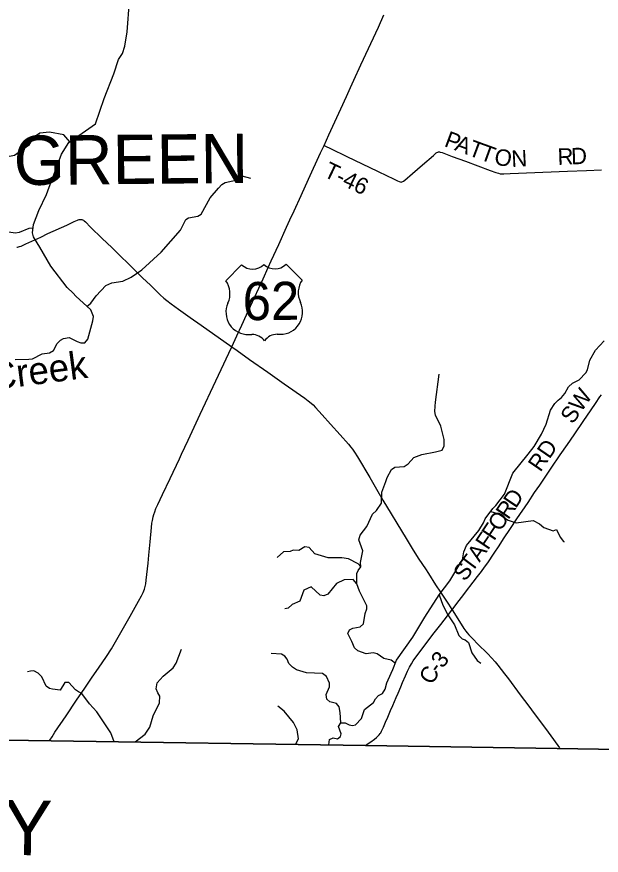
# Model space of a CAD drawing. Extents: x -51392 to 1635000, y 156707 to 696232.
# Drawn here: x 108334 to 119003, y 427104 to 442411 of the extents above; entities that cross this region are included whole.
import ezdxf

# ---------------------------------------------------------------- set-up
doc = ezdxf.new("R2010")
doc.units = 0
for name, color, linetype in [('GM_X_Adjacent_County', 7, 'Continuous'), ('GM_X_Adjacent_County_Text', 7, 'Continuous'), ('GM_X_County', 7, 'Continuous'), ('GM_X_County_Road', 7, 'Continuous'), ('GM_X_County_Road_Text', 7, 'Continuous'), ('GM_X_Minor_River', 7, 'Continuous'), ('GM_X_Minor_River_Text', 7, 'Continuous'), ('GM_X_Township', 7, 'Continuous'), ('GM_X_Township_Road', 7, 'Continuous'), ('GM_X_Township_Road_Text', 7, 'Continuous'), ('GM_X_Township_Text', 7, 'Continuous'), ('GM_X_US_Route', 7, 'Continuous'), ('GM_X_US_Shield', 7, 'Continuous')]:
    doc.layers.add(name, color=color, linetype=linetype)

msp = doc.modelspace()

# ---------------------------------------------------------------- linework, layer by layer
at = {"layer": 'GM_X_Adjacent_County'}
msp.add_lwpolyline([(104828, 429256), (108959, 429193), (114698, 429106), (118200, 429053), (121225, 429006), (121630, 429000), (123335, 428991), (129473, 428959), (134438, 428933), (140234, 428904), (140363, 428903), (142841, 428889), (147184, 428866), (150230, 428850), (152105, 428841), (155079, 428826)], dxfattribs=at)
at = {"layer": 'GM_X_County'}
msp.add_lwpolyline([(155079, 428826), (152105, 428841), (150230, 428850), (147184, 428866), (142841, 428889), (140363, 428903), (140234, 428904), (134438, 428933), (129473, 428959), (123335, 428991), (121630, 429000), (121225, 429006), (118200, 429053), (114698, 429106), (108959, 429193), (104828, 429256)], dxfattribs=at)
at = {"layer": 'GM_X_County_Road'}
for points in [[(108333, 438205), (108349, 438207), (108365, 438210), (108381, 438214), (108412, 438225), (108502, 438265), (108770, 438390), (108903, 438452), (109246, 438609), (109380, 438671), (109440, 438699), (109455, 438705), (109471, 438709), (109487, 438712), (109503, 438712), (109519, 438710), (109535, 438704), (109549, 438696), (109562, 438687), (109586, 438665), (109680, 438573), (109891, 438366), (110068, 438196), (110198, 438070), (110398, 437877), (110526, 437749), (110631, 437646), (110774, 437510), (110867, 437418), (110949, 437337), (111021, 437271), (111072, 437229), (111150, 437169), (111284, 437074), (111498, 436923), (111699, 436782), (112258, 436385)], [(112258, 436385), (112356, 436317), (112584, 436157), (112919, 435920), (113214, 435712), (113590, 435448), (113655, 435399), (113706, 435358), (113743, 435325), (113788, 435278), (113909, 435144), (114063, 434974), (114238, 434778), (114391, 434607), (114433, 434556), (114463, 434517), (114499, 434463), (114551, 434379), (114776, 433998), (114926, 433743), (115018, 433588), (115169, 433335), (115270, 433166), (115440, 432886), (115569, 432676), (115675, 432510), (115792, 432332), (115847, 432250), (115979, 432043), (116069, 431906), (116141, 431797), (116213, 431687), (116276, 431591), (116281, 431584)], [(116281, 431584), (116386, 431721), (116476, 431838), (116526, 431904), (116665, 432086), (116745, 432190), (116815, 432281), (116874, 432360), (116930, 432441), (117048, 432618), (117139, 432755), (117219, 432879), (117346, 433070), (117465, 433247), (117667, 433546), (117787, 433723), (117879, 433858), (118091, 434170), (118256, 434415), (118386, 434604), (118507, 434780), (118682, 435038), (118737, 435120), (118895, 435349), (118980, 435470), (119010, 435508)], [(114711, 429117), (114795, 429175), (114862, 429222), (114901, 429253), (114926, 429275), (114949, 429299), (114969, 429326), (114978, 429340), (114994, 429369), (115028, 429444), (115067, 429534), (115106, 429624), (115158, 429745), (115197, 429835), (115261, 429985), (115293, 430061), (115344, 430181), (115376, 430257), (115428, 430377), (115469, 430467), (115505, 430540), (115537, 430597), (115572, 430652), (115618, 430720), (115677, 430798), (115726, 430864), (115806, 430968), (115876, 431059), (115955, 431163), (116076, 431318), (116137, 431396), (116216, 431500), (116277, 431578), (116281, 431584)], [(116281, 431584), (116418, 431370), (116497, 431246), (116534, 431192), (116553, 431166), (116586, 431129), (116666, 431046), (116747, 430965), (116933, 430780), (117001, 430709), (117066, 430635), (117118, 430572), (117238, 430416), (117307, 430324), (117522, 430035), (117681, 429826), (117779, 429694), (117876, 429562), (118032, 429351), (118129, 429219), (118239, 429066)]]:
    msp.add_lwpolyline(points, dxfattribs=at)
at = {"layer": 'GM_X_Minor_River'}
for points in [[(108307, 436154), (108553, 436162), (108619, 436166), (108800, 436256), (108928, 436278), (109002, 436316), (109070, 436446), (109134, 436508), (109186, 436538), (109293, 436554), (109437, 436482), (109505, 436456), (109579, 436460), (109629, 436528), (109725, 436862), (109737, 436938), (109686, 437058), (109414, 437309), (109366, 437365), (109254, 437467), (108956, 437858), (108752, 438203), (108637, 438391), (108623, 438469), (108641, 438616), (108739, 438872), (108876, 439166), (108902, 439234), (109153, 439905), (109284, 440115), (109768, 440454), (109931, 440916), (110106, 441367), (110188, 441629), (110261, 441739), (110307, 441877), (110349, 442134), (110392, 442698)], [(109301, 440129), (109190, 440258), (108934, 440306), (108755, 440284), (108633, 440202), (108549, 440060), (108291, 439880), (108134, 439846), (107936, 439728), (107860, 439720), (107798, 439756), (107738, 439764)], [(109614, 437123), (109686, 437183), (109782, 437317), (109958, 437505), (110071, 437555), (110271, 437587), (110423, 437657), (110617, 437793), (110970, 438115), (111321, 438515), (111419, 438709), (111469, 438739), (111641, 438769), (111702, 438807), (111866, 439108), (112016, 439280), (112075, 439346), (112137, 439388), (112333, 439428), (112391, 439484), (112441, 439506), (112601, 439462)], [(108631, 438554), (108555, 438548), (108379, 438470), (108309, 438462), (108180, 438480), (108068, 438468), (107928, 438546), (107820, 438528), (107768, 438558), (107575, 438843), (107503, 438899), (107449, 439202)], [(114031, 429118), (114041, 429217), (114112, 429245), (114190, 429227), (114244, 429269), (114256, 429321), (114206, 429453), (114248, 429521), (114326, 429519), (114402, 429483), (114462, 429475), (114518, 429487), (114626, 429601), (114681, 429767), (114847, 429893), (114879, 429961), (114935, 430021), (115009, 430059), (115060, 430133), (115086, 430251), (115170, 430425), (115196, 430494), (115264, 430664), (115565, 431082), (115780, 431453), (116043, 431855), (116241, 432113), (116426, 432427), (116470, 432498), (116496, 432644), (116542, 432760), (116767, 433030), (116853, 433170), (116881, 433244), (117026, 433433), (117076, 433491), (117234, 433695), (117387, 434077), (117670, 434425), (117776, 434564), (117912, 434790), (117995, 434972), (118075, 435232), (118155, 435350), (118219, 435411), (118276, 435461), (118338, 435533), (118406, 435657), (118476, 435719), (118598, 435785), (118720, 435909), (118749, 435963), (118793, 436143), (118895, 436327), (119056, 436495)], [(115246, 430602), (115166, 430666), (115034, 430698), (114912, 430782), (114840, 430796), (114714, 430778), (114558, 430835), (114498, 430889), (114448, 431007), (114376, 431151), (114409, 431217), (114467, 431249), (114603, 431275), (114663, 431329), (114695, 431518), (114725, 431604), (114723, 431658), (114620, 431866), (114590, 431926), (114542, 432059), (114544, 432245), (114564, 432305), (114616, 432369), (114609, 432449), (114649, 432661), (114579, 432864), (114601, 432948), (114722, 433106), (114830, 433332), (114898, 433396), (114992, 433532), (114999, 433733), (115069, 433927), (115097, 434001), (115175, 434143), (115237, 434189), (115406, 434201), (115478, 434249), (115580, 434365), (115730, 434421), (115976, 434471), (116097, 434499), (116137, 434577), (116133, 434695), (116077, 434938), (115977, 435136), (115965, 435202), (115974, 435304), (115980, 435378), (116042, 435887)], [(116987, 433378), (117130, 433336), (117302, 433218), (117452, 433170), (117760, 433212), (117876, 433151), (117956, 433087), (118124, 433027), (118186, 433053), (118252, 432911), (118316, 432832), (118323, 432828)], [(114616, 432369), (114564, 432425), (114390, 432513), (114270, 432532), (114020, 432534), (113772, 432606), (113670, 432722), (113592, 432732), (113484, 432666), (113382, 432672), (113324, 432651), (113204, 432645), (113086, 432539)], [(114542, 432059), (114476, 432137), (114310, 432131), (114170, 432065), (114011, 431867), (113937, 431841), (113873, 431849), (113705, 432001), (113575, 431943), (113499, 431745), (113358, 431679), (113290, 431615), (113224, 431603)], [(116043, 431855), (116114, 431669), (116204, 431492), (116324, 431308), (116406, 431117), (116464, 431055), (116516, 431035), (116580, 430985), (116640, 430801), (116737, 430661), (116807, 430612)], [(110493, 429172), (110675, 429316), (110765, 429442), (110826, 429648), (110940, 429888), (110944, 430009), (110910, 430071), (110878, 430139), (110895, 430249), (111005, 430375), (111191, 430523), (111243, 430609), (111340, 430865)], [(114248, 429521), (114240, 429711), (114216, 429813), (114168, 429874), (114046, 429906), (113994, 429956), (113981, 430040), (114045, 430178), (114041, 430248), (113987, 430368), (113913, 430419), (113623, 430435), (113441, 430487), (113365, 430537), (113301, 430605), (113271, 430684), (113229, 430740), (113167, 430776), (112975, 430786)], [(110110, 429177), (110051, 429338), (109793, 429719), (109659, 429865), (109523, 430058), (109461, 430088), (109403, 430122), (109283, 430258), (109213, 430258), (109123, 430120), (108987, 430134), (108933, 430150), (108873, 430193), (108793, 430363), (108723, 430427), (108645, 430469), (108587, 430467), (108531, 430449)], [(113424, 429126), (113477, 429229), (113451, 429395), (113387, 429528), (113212, 429732), (113102, 429824)]]:
    msp.add_lwpolyline(points, dxfattribs=at)
at = {"layer": 'GM_X_Township'}
msp.add_lwpolyline([(121225, 429006), (118200, 429053), (114698, 429106), (108959, 429193), (104828, 429256)], dxfattribs=at)
at = {"layer": 'GM_X_Township_Road'}
msp.add_lwpolyline([(113942, 440060), (113971, 440046), (114060, 440005), (114356, 439863), (114637, 439729), (114918, 439595), (115095, 439508), (115198, 439458), (115286, 439415), (115316, 439401), (115332, 439396), (115348, 439394), (115364, 439395), (115380, 439401), (115394, 439409), (115420, 439429), (115556, 439548), (115741, 439709), (115939, 439881), (115975, 439915), (115988, 439925), (116002, 439934), (116017, 439940), (116033, 439943), (116049, 439943), (116065, 439941), (116097, 439932), (116281, 439863), (116527, 439772), (116973, 439607), (117081, 439568), (117128, 439553), (117160, 439546), (117192, 439542), (117225, 439541), (117340, 439547), (118388, 439591), (118732, 439606), (119010, 439618)], dxfattribs=at)
at = {"layer": 'GM_X_US_Route'}
msp.add_lwpolyline([(108940, 429202), (108977, 429268), (109030, 429350), (109233, 429649), (109426, 429934), (109574, 430151), (109712, 430354), (109823, 430516), (109970, 430734), (110060, 430871), (110111, 430956), (110209, 431126), (110405, 431468), (110558, 431740), (110613, 431840), (110643, 431899), (110656, 431930), (110667, 431961), (110679, 432009), (110689, 432058), (110697, 432123), (110730, 432433), (110743, 432580), (110767, 432825), (110792, 433086), (110801, 433168), (110809, 433216), (110822, 433280), (110835, 433327), (110851, 433373), (110875, 433434), (110908, 433509), (110993, 433687), (111134, 433983), (111302, 434339), (111343, 434428), (111461, 434681), (111684, 435157), (111969, 435766), (112067, 435974), (112206, 436271), (112258, 436385), (112349, 436584), (112439, 436778), (112528, 436971), (112672, 437284), (112829, 437627), (112925, 437836), (112979, 437956), (113117, 438254), (113258, 438568), (113320, 438702), (113395, 438866), (113525, 439149), (113661, 439448), (113879, 439925), (113942, 440060), (114030, 440253), (114249, 440731), (114350, 440955), (114425, 441119), (114487, 441253), (114617, 441536), (114934, 442221), (115036, 442445)], dxfattribs=at)
at = {"layer": 'GM_X_US_Shield'}
for p, q in [((112438, 437885), (112151, 437592)), ((113543, 437605), (113250, 437893)), ((112566, 436610), (112624, 436610)), ((113088, 436615), (113146, 436615))]:
    msp.add_line(p, q, dxfattribs=at)
for centre, radius, start, end in [((112639, 438094), 290, 226.1115, 314.9656), ((113045, 438098), 290, 226.1115, 314.9656), ((111820, 437356), 406, 335.0857, 35.5395), ((113878, 437375), 406, 145.5376, 205.9914), ((112558, 437016), 406, 155.3705, 271.1768), ((113147, 437021), 406, 269.9003, 25.7066), ((112627, 436320), 290, 37.4084, 90.5385), ((113091, 436325), 290, 90.5385, 143.6686)]:
    msp.add_arc(centre, radius, start, end, dxfattribs=at)

# ---------------------------------------------------------------- texts
at = {"layer": 'GM_X_Adjacent_County_Text'}
msp.add_text('HIGHLAND COUNTY', height=1000, rotation=359.1134, dxfattribs=at).set_placement((96048, 427298))
at = {"layer": 'GM_X_County_Road_Text'}
for s, rotation, p in [('SW', 55.2135, (118482, 434959)), ('RD', 55.4685, (117892, 434086)), ('D', 56.2503, (117443, 433423)), ('R', 56.2509, (117306, 433218)), ('O', 56.2534, (117159, 432999)), ('F', 56.2522, (117047, 432831)), ('F', 56.2462, (116935, 432662)), ('A', 55.2805, (116781, 432441)), ('T', 53.2209, (116640, 432251)), ('S', 52.0962, (116512, 432087)), ('3', 53.0337, (116109, 430503)), ('C', 60.4403, (115919, 430199)), ('-', 53.1784, (116035, 430405))]:
    msp.add_text(s, height=300, rotation=rotation, dxfattribs=at).set_placement(p)
at = {"layer": 'GM_X_Minor_River_Text'}
msp.add_text('Creek', height=500, rotation=7.5133, dxfattribs=at).set_placement((107878, 435589))
at = {"layer": 'GM_X_Township_Road_Text'}
for s, rotation, p in [('P', 339.6477, (116121, 440052)), ('A', 339.6507, (116310, 439981)), ('T', 339.6548, (116558, 439889)), ('T', 340.0033, (116770, 439811)), ('O', 349.7822, (117035, 439719)), ('N', 2.872, (117369, 439668)), ('R', 1.9984, (118210, 439706)), ('D', 2.2484, (118458, 439715)), ('T-46', 334.4488, (113916, 439503))]:
    msp.add_text(s, height=300, rotation=rotation, dxfattribs=at).set_placement(p)
at = {"layer": 'GM_X_Township_Text'}
msp.add_text('GREEN', height=900, rotation=0.5386, dxfattribs=at).set_placement((108281, 439338))
at = {"layer": 'GM_X_US_Shield'}
msp.add_text('62', height=696.1, rotation=0.5385, dxfattribs=at).set_placement((112460, 436870))

doc.saveas('drawing.dxf')
